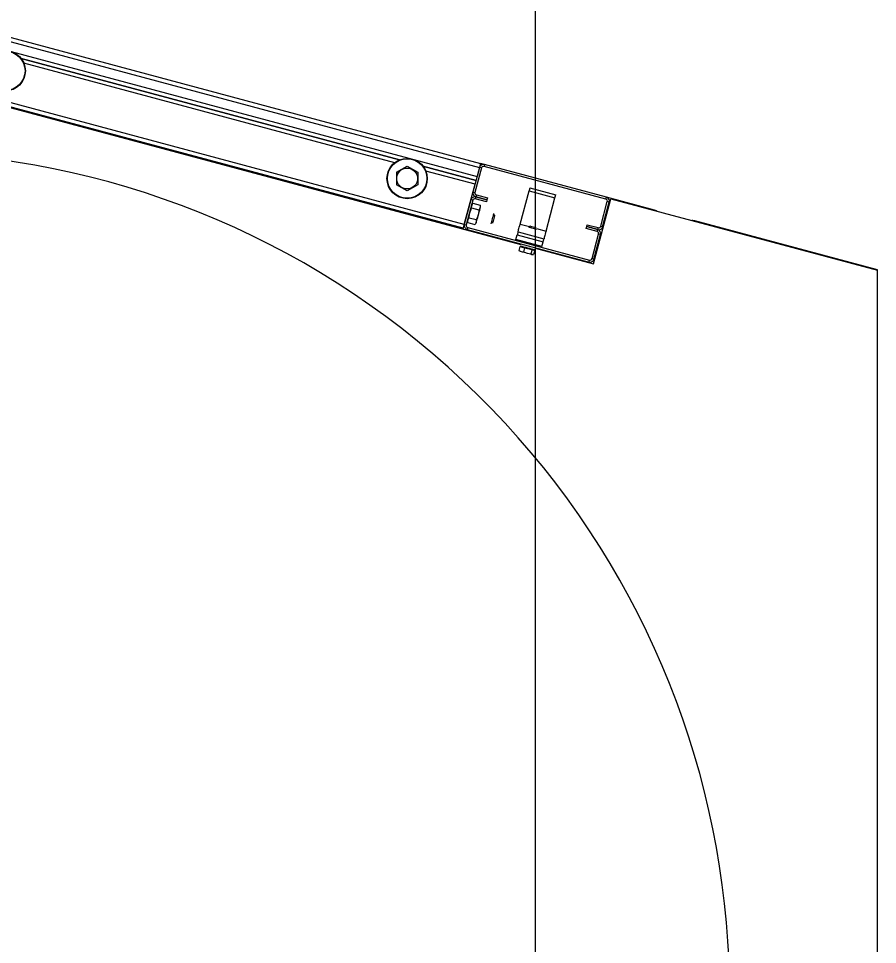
# Model space of a CAD drawing. Extents: x -264205 to -263659, y -1242401 to -1241986.
# Drawn here: x -263908.759 to -263908.151, y -1242206.003 to -1242205.348 of the extents above; entities that cross this region are included whole.
import ezdxf

# ---------------------------------------------------------------- set-up
doc = ezdxf.new("R2010")
doc.units = 0
doc.layers.add('HESCON_OSI_STAVBY_KFA', color=7, linetype='Continuous')
doc.layers.add('SITUACIA_DSP_2D', color=7, linetype='Continuous')

msp = doc.modelspace()

# ---------------------------------------------------------------- linework, layer by layer
at = {"layer": 'HESCON_OSI_STAVBY_KFA'}
msp.add_line((-263908.39279, -1242083.23724), (-263908.39279, -1242246.70724), dxfattribs=at)
at = {"layer": 'SITUACIA_DSP_2D'}
for p, q in [((-263908.8077, -1242205.34966), (-263908.43147, -1242205.45047)), ((-263908.80844, -1242205.35241), (-263908.43221, -1242205.45322)), ((-263908.81016, -1242205.35883), (-263908.43393, -1242205.45964)), ((-263908.48881, -1242205.44789), (-263908.75676, -1242205.37609)), ((-263908.75676, -1242205.37609), (-263908.48881, -1242205.44789)), ((-263908.4923, -1242205.44991), (-263908.75474, -1242205.37959)), ((-263908.85358, -1242205.38701), (-263908.40305, -1242205.50773)), ((-263908.44377, -1242205.49635), (-263908.81999, -1242205.39554)), ((-263908.44303, -1242205.4936), (-263908.81926, -1242205.39279)), ((-263908.4911, -1242205.45673), (-263908.48735, -1242205.45456)), ((-263908.48735, -1242205.45456), (-263908.4835, -1242205.45234)), ((-263908.4835, -1242205.45234), (-263908.47975, -1242205.4545)), ((-263908.47975, -1242205.4545), (-263908.4759, -1242205.45673)), ((-263908.43467, -1242205.4624), (-263908.47229, -1242205.45232)), ((-263908.47229, -1242205.45232), (-263908.43467, -1242205.4624)), ((-263908.43221, -1242205.45322), (-263908.43688, -1242205.47066)), ((-263908.43083, -1242205.45359), (-263908.4355, -1242205.47103)), ((-263908.43221, -1242205.45322), (-263908.43393, -1242205.45964)), ((-263908.43206, -1242205.45268), (-263908.43221, -1242205.45322)), ((-263908.43083, -1242205.45359), (-263908.43221, -1242205.45322)), ((-263908.43193, -1242205.45217), (-263908.43206, -1242205.45268)), ((-263908.4318, -1242205.45169), (-263908.43193, -1242205.45217)), ((-263908.43169, -1242205.45127), (-263908.4318, -1242205.45169)), ((-263908.4316, -1242205.45093), (-263908.43169, -1242205.45127)), ((-263908.43153, -1242205.45068), (-263908.4316, -1242205.45093)), ((-263908.43149, -1242205.45052), (-263908.43153, -1242205.45068)), ((-263908.43147, -1242205.45047), (-263908.43149, -1242205.45052)), ((-263908.42872, -1242205.45121), (-263908.43147, -1242205.45047)), ((-263908.42872, -1242205.45121), (-263908.42909, -1242205.45258)), ((-263908.34283, -1242205.4757), (-263908.42909, -1242205.45258)), ((-263908.34246, -1242205.47432), (-263908.42872, -1242205.45121)), ((-263908.4911, -1242205.45673), (-263908.4911, -1242205.46052)), ((-263908.4911, -1242205.46052), (-263908.4911, -1242205.4644)), ((-263908.4759, -1242205.45673), (-263908.4759, -1242205.46052)), ((-263908.4759, -1242205.46052), (-263908.4759, -1242205.4644)), ((-263908.43541, -1242205.46515), (-263908.47028, -1242205.45581)), ((-263908.4911, -1242205.4644), (-263908.4911, -1242205.4655)), ((-263908.48725, -1242205.46773), (-263908.4911, -1242205.4655)), ((-263908.4835, -1242205.46989), (-263908.48725, -1242205.46773)), ((-263908.47965, -1242205.46767), (-263908.4835, -1242205.46989)), ((-263908.4759, -1242205.4655), (-263908.47965, -1242205.46767)), ((-263908.4759, -1242205.4644), (-263908.4759, -1242205.4655)), ((-263908.44303, -1242205.4936), (-263908.43541, -1242205.46515)), ((-263908.39674, -1242205.46804), (-263908.39681, -1242205.46831)), ((-263908.39668, -1242205.46784), (-263908.39674, -1242205.46804)), ((-263908.39665, -1242205.46771), (-263908.39668, -1242205.46784)), ((-263908.39664, -1242205.46767), (-263908.39665, -1242205.46771)), ((-263908.39664, -1242205.46767), (-263908.37829, -1242205.47259)), ((-263908.43688, -1242205.47066), (-263908.4355, -1242205.47103)), ((-263908.43487, -1242205.47415), (-263908.43523, -1242205.47552)), ((-263908.4345, -1242205.47277), (-263908.43487, -1242205.47415)), ((-263908.42707, -1242205.47624), (-263908.43487, -1242205.47415)), ((-263908.43487, -1242205.47415), (-263908.42707, -1242205.47624)), ((-263908.4345, -1242205.47277), (-263908.4267, -1242205.47486)), ((-263908.40352, -1242205.49336), (-263908.39723, -1242205.46987)), ((-263908.39711, -1242205.46944), (-263908.39723, -1242205.46987)), ((-263908.39723, -1242205.46987), (-263908.37888, -1242205.47479)), ((-263908.397, -1242205.46903), (-263908.39711, -1242205.46944)), ((-263908.3969, -1242205.46865), (-263908.397, -1242205.46903)), ((-263908.39681, -1242205.46831), (-263908.3969, -1242205.46865)), ((-263908.37888, -1242205.47479), (-263908.37876, -1242205.47436)), ((-263908.37876, -1242205.47436), (-263908.37865, -1242205.47395)), ((-263908.37865, -1242205.47395), (-263908.37855, -1242205.47357)), ((-263908.37855, -1242205.47357), (-263908.37846, -1242205.47323)), ((-263908.37846, -1242205.47323), (-263908.37839, -1242205.47296)), ((-263908.37839, -1242205.47296), (-263908.37833, -1242205.47276)), ((-263908.37833, -1242205.47276), (-263908.3783, -1242205.47263)), ((-263908.3783, -1242205.47263), (-263908.37829, -1242205.47259)), ((-263908.34283, -1242205.4757), (-263908.34246, -1242205.47432)), ((-263908.30842, -1242205.48344), (-263908.34246, -1242205.47432)), ((-263908.43836, -1242205.47616), (-263908.44303, -1242205.4936)), ((-263908.43698, -1242205.47653), (-263908.44165, -1242205.49397)), ((-263908.43698, -1242205.47653), (-263908.43836, -1242205.47616)), ((-263908.43783, -1242205.48196), (-263908.4378, -1242205.48044)), ((-263908.4378, -1242205.48044), (-263908.43724, -1242205.479)), ((-263908.43724, -1242205.479), (-263908.4369, -1242205.47851)), ((-263908.4369, -1242205.47851), (-263908.4318, -1242205.47988)), ((-263908.42743, -1242205.47761), (-263908.43523, -1242205.47552)), ((-263908.4318, -1242205.47988), (-263908.43182, -1242205.4814)), ((-263908.42707, -1242205.47624), (-263908.42743, -1242205.47761)), ((-263908.4267, -1242205.47486), (-263908.42707, -1242205.47624)), ((-263908.38517, -1242205.49828), (-263908.37888, -1242205.47479)), ((-263908.35159, -1242205.52151), (-263908.33925, -1242205.47545)), ((-263908.34649, -1242205.49488), (-263908.34182, -1242205.47744)), ((-263908.34512, -1242205.49524), (-263908.34045, -1242205.47781)), ((-263908.34045, -1242205.47781), (-263908.34182, -1242205.47744)), ((-263908.33925, -1242205.47545), (-263908.15058, -1242205.526)), ((-263908.43962, -1242205.48815), (-263908.43916, -1242205.48545)), ((-263908.43916, -1242205.48545), (-263908.43822, -1242205.48279)), ((-263908.43822, -1242205.48279), (-263908.43783, -1242205.48196)), ((-263908.43783, -1242205.48196), (-263908.43272, -1242205.48332)), ((-263908.43329, -1242205.48694), (-263908.43427, -1242205.48959)), ((-263908.43353, -1242205.48862), (-263908.43317, -1242205.48726)), ((-263908.4328, -1242205.48425), (-263908.43329, -1242205.48694)), ((-263908.43317, -1242205.48726), (-263908.4328, -1242205.48589)), ((-263908.43272, -1242205.48332), (-263908.4328, -1242205.48425)), ((-263908.4328, -1242205.48589), (-263908.43245, -1242205.48459)), ((-263908.43238, -1242205.48284), (-263908.43272, -1242205.48332)), ((-263908.43245, -1242205.48459), (-263908.43214, -1242205.48343)), ((-263908.43182, -1242205.4814), (-263908.43238, -1242205.48284)), ((-263908.43214, -1242205.48343), (-263908.43189, -1242205.48248)), ((-263908.43189, -1242205.48248), (-263908.43171, -1242205.48182)), ((-263908.43171, -1242205.48182), (-263908.43162, -1242205.48148)), ((-263908.43162, -1242205.48148), (-263908.43161, -1242205.48144)), ((-263908.42274, -1242205.48853), (-263908.42247, -1242205.48754)), ((-263908.42247, -1242205.48754), (-263908.42226, -1242205.48674)), ((-263908.42226, -1242205.48674), (-263908.42211, -1242205.48619)), ((-263908.42211, -1242205.48619), (-263908.42205, -1242205.48595)), ((-263908.42205, -1242205.48595), (-263908.42204, -1242205.48594)), ((-263908.42175, -1242205.48762), (-263908.42196, -1242205.4884)), ((-263908.42161, -1242205.48707), (-263908.42175, -1242205.48762)), ((-263908.42154, -1242205.48683), (-263908.42161, -1242205.48707)), ((-263908.42154, -1242205.48682), (-263908.42154, -1242205.48683)), ((-263908.30706, -1242205.48395), (-263908.30842, -1242205.48344)), ((-263908.30661, -1242205.48419), (-263908.30706, -1242205.48395)), ((-263908.44331, -1242205.49465), (-263908.44317, -1242205.49413)), ((-263908.44317, -1242205.49413), (-263908.44303, -1242205.4936)), ((-263908.44303, -1242205.4936), (-263908.44165, -1242205.49397)), ((-263908.44059, -1242205.49229), (-263908.44057, -1242205.49077)), ((-263908.44059, -1242205.49229), (-263908.43549, -1242205.49366)), ((-263908.44057, -1242205.49077), (-263908.44001, -1242205.48933)), ((-263908.44001, -1242205.48933), (-263908.43967, -1242205.48884)), ((-263908.43967, -1242205.48884), (-263908.43962, -1242205.48815)), ((-263908.43967, -1242205.48884), (-263908.43457, -1242205.49021)), ((-263908.43515, -1242205.49317), (-263908.43549, -1242205.49366)), ((-263908.43459, -1242205.49173), (-263908.43515, -1242205.49317)), ((-263908.43457, -1242205.49021), (-263908.43459, -1242205.49173)), ((-263908.43427, -1242205.48959), (-263908.43457, -1242205.49021)), ((-263908.43454, -1242205.4924), (-263908.4345, -1242205.49223)), ((-263908.4345, -1242205.49223), (-263908.43436, -1242205.49173)), ((-263908.43436, -1242205.49173), (-263908.43415, -1242205.49092)), ((-263908.43415, -1242205.49092), (-263908.43386, -1242205.48986)), ((-263908.43386, -1242205.48986), (-263908.43353, -1242205.48862)), ((-263908.42401, -1242205.49327), (-263908.42394, -1242205.49303)), ((-263908.42401, -1242205.49328), (-263908.42401, -1242205.49327)), ((-263908.42394, -1242205.49303), (-263908.4238, -1242205.49248)), ((-263908.4238, -1242205.49248), (-263908.42358, -1242205.49168)), ((-263908.42358, -1242205.49168), (-263908.42332, -1242205.49069)), ((-263908.42332, -1242205.49069), (-263908.42303, -1242205.48961)), ((-263908.42307, -1242205.49254), (-263908.42314, -1242205.49277)), ((-263908.42314, -1242205.49277), (-263908.42314, -1242205.49278)), ((-263908.42293, -1242205.49201), (-263908.42307, -1242205.49254)), ((-263908.42303, -1242205.48961), (-263908.42274, -1242205.48853)), ((-263908.42272, -1242205.49123), (-263908.42293, -1242205.49201)), ((-263908.42248, -1242205.49031), (-263908.42272, -1242205.49123)), ((-263908.42221, -1242205.48933), (-263908.42248, -1242205.49031)), ((-263908.42196, -1242205.4884), (-263908.42221, -1242205.48933)), ((-263908.40381, -1242205.49444), (-263908.40352, -1242205.49336)), ((-263908.40352, -1242205.49336), (-263908.39689, -1242205.49514)), ((-263908.35641, -1242205.49517), (-263908.35604, -1242205.49379)), ((-263908.35604, -1242205.49379), (-263908.34824, -1242205.49588)), ((-263908.28139, -1242205.49083), (-263908.28191, -1242205.49081)), ((-263908.27997, -1242205.49106), (-263908.28139, -1242205.49083)), ((-263908.15058, -1242205.52573), (-263908.27997, -1242205.49106)), ((-263908.44377, -1242205.49635), (-263908.44375, -1242205.4963)), ((-263908.44375, -1242205.4963), (-263908.44371, -1242205.49614)), ((-263908.44371, -1242205.49614), (-263908.44364, -1242205.49589)), ((-263908.44364, -1242205.49589), (-263908.44355, -1242205.49554)), ((-263908.44355, -1242205.49554), (-263908.44344, -1242205.49513)), ((-263908.44344, -1242205.49513), (-263908.44331, -1242205.49465)), ((-263908.44064, -1242205.49571), (-263908.44101, -1242205.49709)), ((-263908.44101, -1242205.49709), (-263908.35476, -1242205.5202)), ((-263908.44064, -1242205.49571), (-263908.35439, -1242205.51882)), ((-263908.40547, -1242205.50064), (-263908.40559, -1242205.50107)), ((-263908.40536, -1242205.50023), (-263908.40547, -1242205.50064)), ((-263908.40526, -1242205.49985), (-263908.40536, -1242205.50023)), ((-263908.40517, -1242205.49951), (-263908.40526, -1242205.49985)), ((-263908.4051, -1242205.49924), (-263908.40517, -1242205.49951)), ((-263908.40504, -1242205.49904), (-263908.4051, -1242205.49924)), ((-263908.40501, -1242205.49891), (-263908.40504, -1242205.49904)), ((-263908.405, -1242205.49887), (-263908.40501, -1242205.49891)), ((-263908.405, -1242205.49887), (-263908.40497, -1242205.49876)), ((-263908.405, -1242205.49887), (-263908.38665, -1242205.50379)), ((-263908.40497, -1242205.49876), (-263908.40489, -1242205.49845)), ((-263908.40489, -1242205.49845), (-263908.40475, -1242205.49794)), ((-263908.40475, -1242205.49794), (-263908.40457, -1242205.49726)), ((-263908.40457, -1242205.49726), (-263908.40434, -1242205.49642)), ((-263908.40434, -1242205.49642), (-263908.40409, -1242205.49547)), ((-263908.40409, -1242205.49547), (-263908.40381, -1242205.49444)), ((-263908.39721, -1242205.49569), (-263908.39735, -1242205.49565)), ((-263908.39676, -1242205.49581), (-263908.39721, -1242205.49569)), ((-263908.39604, -1242205.496), (-263908.39676, -1242205.49581)), ((-263908.39651, -1242205.49485), (-263908.3966, -1242205.49483)), ((-263908.39641, -1242205.49488), (-263908.39651, -1242205.49485)), ((-263908.39591, -1242205.49501), (-263908.39641, -1242205.49488)), ((-263908.39515, -1242205.49624), (-263908.39604, -1242205.496)), ((-263908.39517, -1242205.49521), (-263908.39591, -1242205.49501)), ((-263908.39431, -1242205.49544), (-263908.39517, -1242205.49521)), ((-263908.3942, -1242205.49649), (-263908.39515, -1242205.49624)), ((-263908.39345, -1242205.49567), (-263908.39431, -1242205.49544)), ((-263908.39329, -1242205.49674), (-263908.3942, -1242205.49649)), ((-263908.39272, -1242205.49586), (-263908.39345, -1242205.49567)), ((-263908.39254, -1242205.49694), (-263908.39329, -1242205.49674)), ((-263908.39225, -1242205.49599), (-263908.39272, -1242205.49586)), ((-263908.39204, -1242205.49707), (-263908.39254, -1242205.49694)), ((-263908.39209, -1242205.49603), (-263908.39225, -1242205.49599)), ((-263908.39185, -1242205.49712), (-263908.39204, -1242205.49707)), ((-263908.39199, -1242205.49645), (-263908.38517, -1242205.49828)), ((-263908.39185, -1242205.49712), (-263908.39185, -1242205.49712)), ((-263908.38574, -1242205.50039), (-263908.38599, -1242205.50134)), ((-263908.38546, -1242205.49936), (-263908.38574, -1242205.50039)), ((-263908.38517, -1242205.49828), (-263908.38546, -1242205.49936)), ((-263908.35678, -1242205.49655), (-263908.35641, -1242205.49517)), ((-263908.34898, -1242205.49864), (-263908.35678, -1242205.49655)), ((-263908.34861, -1242205.49726), (-263908.35641, -1242205.49517)), ((-263908.35641, -1242205.49517), (-263908.34861, -1242205.49726)), ((-263908.35264, -1242205.51782), (-263908.34797, -1242205.50038)), ((-263908.35126, -1242205.51819), (-263908.34659, -1242205.50075)), ((-263908.34898, -1242205.49864), (-263908.34861, -1242205.49726)), ((-263908.34861, -1242205.49726), (-263908.34824, -1242205.49588)), ((-263908.34659, -1242205.50075), (-263908.34797, -1242205.50038)), ((-263908.34649, -1242205.49488), (-263908.34512, -1242205.49524)), ((-263908.40647, -1242205.50438), (-263908.40559, -1242205.50107)), ((-263908.38812, -1242205.50929), (-263908.40647, -1242205.50438)), ((-263908.40559, -1242205.50107), (-263908.38724, -1242205.50599)), ((-263908.38812, -1242205.50929), (-263908.38724, -1242205.50599)), ((-263908.38724, -1242205.50599), (-263908.38712, -1242205.50556)), ((-263908.38712, -1242205.50556), (-263908.38701, -1242205.50515)), ((-263908.38701, -1242205.50515), (-263908.38691, -1242205.50477)), ((-263908.38691, -1242205.50477), (-263908.38682, -1242205.50443)), ((-263908.38682, -1242205.50443), (-263908.38675, -1242205.50416)), ((-263908.38675, -1242205.50416), (-263908.38669, -1242205.50395)), ((-263908.38669, -1242205.50395), (-263908.38666, -1242205.50383)), ((-263908.38666, -1242205.50383), (-263908.38665, -1242205.50379)), ((-263908.38662, -1242205.50368), (-263908.38665, -1242205.50379)), ((-263908.38653, -1242205.50337), (-263908.38662, -1242205.50368)), ((-263908.3864, -1242205.50286), (-263908.38653, -1242205.50337)), ((-263908.38621, -1242205.50217), (-263908.3864, -1242205.50286)), ((-263908.38599, -1242205.50134), (-263908.38621, -1242205.50217)), ((-263908.40364, -1242205.50917), (-263908.40443, -1242205.51211)), ((-263908.40443, -1242205.51211), (-263908.40287, -1242205.51278)), ((-263908.40368, -1242205.5126), (-263908.40374, -1242205.51258)), ((-263908.40331, -1242205.5127), (-263908.40368, -1242205.5126)), ((-263908.40364, -1242205.50917), (-263908.40035, -1242205.51005)), ((-263908.40332, -1242205.50876), (-263908.40315, -1242205.50881)), ((-263908.40265, -1242205.51288), (-263908.40331, -1242205.5127)), ((-263908.40315, -1242205.50881), (-263908.40265, -1242205.50894)), ((-263908.40287, -1242205.51278), (-263908.40114, -1242205.513)), ((-263908.40265, -1242205.50894), (-263908.40185, -1242205.50916)), ((-263908.40173, -1242205.51312), (-263908.40265, -1242205.51288)), ((-263908.40185, -1242205.50916), (-263908.4008, -1242205.50944)), ((-263908.40062, -1242205.51342), (-263908.40173, -1242205.51312)), ((-263908.40035, -1242205.51005), (-263908.40114, -1242205.513)), ((-263908.40114, -1242205.513), (-263908.39862, -1242205.51392)), ((-263908.4008, -1242205.50944), (-263908.39958, -1242205.50976)), ((-263908.39942, -1242205.51374), (-263908.40062, -1242205.51342)), ((-263908.40035, -1242205.51005), (-263908.39511, -1242205.51145)), ((-263908.39958, -1242205.50976), (-263908.39828, -1242205.51011)), ((-263908.39821, -1242205.51407), (-263908.39942, -1242205.51374)), ((-263908.39828, -1242205.51011), (-263908.39697, -1242205.51046)), ((-263908.39697, -1242205.51046), (-263908.39575, -1242205.51079)), ((-263908.39511, -1242205.51145), (-263908.3959, -1242205.5144)), ((-263908.39575, -1242205.51079), (-263908.39471, -1242205.51107)), ((-263908.39511, -1242205.51145), (-263908.39316, -1242205.51198)), ((-263908.39471, -1242205.51107), (-263908.39391, -1242205.51128)), ((-263908.39316, -1242205.51198), (-263908.39395, -1242205.51492)), ((-263908.39391, -1242205.51128), (-263908.3934, -1242205.51142)), ((-263908.3934, -1242205.51142), (-263908.39323, -1242205.51146)), ((-263908.39295, -1242205.51043), (-263908.35159, -1242205.52151)), ((-263908.39862, -1242205.51392), (-263908.3959, -1242205.5144)), ((-263908.39707, -1242205.51437), (-263908.39821, -1242205.51407)), ((-263908.3961, -1242205.51463), (-263908.39707, -1242205.51437)), ((-263908.39536, -1242205.51483), (-263908.3961, -1242205.51463)), ((-263908.3959, -1242205.5144), (-263908.39512, -1242205.51485)), ((-263908.39491, -1242205.51495), (-263908.39536, -1242205.51483)), ((-263908.39512, -1242205.51485), (-263908.39422, -1242205.51495)), ((-263908.39478, -1242205.51498), (-263908.39491, -1242205.51495)), ((-263908.39422, -1242205.51495), (-263908.39395, -1242205.51492)), ((-263908.35476, -1242205.5202), (-263908.35439, -1242205.51882)), ((-263908.35264, -1242205.51782), (-263908.35126, -1242205.51819)), ((-263908.15058, -1242205.526), (-263908.15058, -1242205.52573)), ((-263908.15058, -1242206.04016), (-263908.15058, -1242205.526))]:
    msp.add_line(p, q, dxfattribs=at)
for centre, radius in [((-263908.76796, -1242205.38489), 0.01425), ((-263908.76796, -1242205.38489), 0.01401), ((-263908.4835, -1242205.46112), 0.01425), ((-263908.4835, -1242205.46112), 0.01401), ((-263908.4835, -1242205.46112), 0.00739)]:
    msp.add_circle(centre, radius, dxfattribs=at)
for centre, radius, start, end in [((-263908.85358, -1242206.04063), 0.5985, 324.56502, 215.43498), ((-263908.42946, -1242205.45396), 0.00285, 74.99999, 165), ((-263908.42946, -1242205.45396), 0.00143, 74.99999, 165), ((-263908.4356, -1242205.4769), 0.00285, 74.99999, 165), ((-263908.43413, -1242205.47139), 0.00285, 165, 254.99999), ((-263908.43413, -1242205.47139), 0.00142, 165, 254.99999), ((-263908.3432, -1242205.47707), 0.00285, 345, 74.99999), ((-263908.4356, -1242205.4769), 0.00143, 74.99999, 165), ((-263908.3432, -1242205.47707), 0.00143, 345, 74.99999), ((-263908.44027, -1242205.49433), 0.00285, 165, 254.99999), ((-263908.44027, -1242205.49433), 0.00143, 165, 254.99999), ((-263908.34935, -1242205.50001), 0.00143, 345, 74.99999), ((-263908.34787, -1242205.49451), 0.00285, 254.99999, 345), ((-263908.34935, -1242205.50001), 0.00285, 345, 74.99999), ((-263908.34787, -1242205.49451), 0.00143, 254.99999, 345), ((-263908.40202, -1242205.5096), 0.000475, 74.99999, 165), ((-263908.39478, -1242205.51154), 0.000475, 345, 74.99999), ((-263908.35402, -1242205.51745), 0.00285, 254.99999, 345), ((-263908.35402, -1242205.51745), 0.00143, 254.99999, 345)]:
    msp.add_arc(centre, radius, start, end, dxfattribs=at)

doc.saveas('drawing.dxf')
